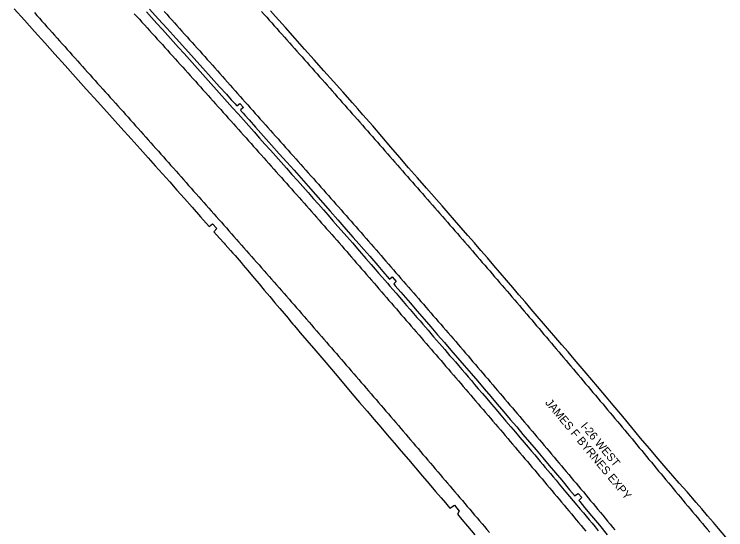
# Model space of a CAD drawing. Extents: x 1948091 to 1975253, y 787267 to 823306.
# Drawn here: x 1963230.9 to 1963699.6, y 805348.3 to 805687.7 of the extents above; entities that cross this region are included whole.
import ezdxf

# ---------------------------------------------------------------- set-up
doc = ezdxf.new("R2010")
doc.units = 0
for name, color, linetype in [('RD_EX_Pavement_Markings', 7, 'Continuous'), ('RD_EX_Road', 7, 'Continuous'), ('RD_TX_RoadID', 7, 'Continuous')]:
    doc.layers.add(name, color=color, linetype=linetype)

msp = doc.modelspace()

# ---------------------------------------------------------------- linework, layer by layer
at = {"layer": 'RD_EX_Pavement_Markings'}
for points in [[(1963244.13, 805688.75), (1963245.79, 805686.88), (1963247.46, 805685.02), (1963249.12, 805683.15), (1963250.79, 805681.29), (1963252.45, 805679.42), (1963254.12, 805677.56), (1963255.78, 805675.69), (1963257.45, 805673.83), (1963259.12, 805671.97), (1963260.79, 805670.11), (1963262.46, 805668.25), (1963264.13, 805666.39), (1963265.79, 805664.53), (1963267.46, 805662.66), (1963269.13, 805660.8), (1963270.8, 805658.94), (1963272.47, 805657.08), (1963274.14, 805655.22), (1963275.81, 805653.36), (1963277.48, 805651.5), (1963279.14, 805649.64), (1963280.81, 805647.77), (1963282.49, 805645.91), (1963284.16, 805644.05), (1963285.83, 805642.19), (1963287.5, 805640.33), (1963289.17, 805638.47), (1963290.84, 805636.61), (1963292.51, 805634.76), (1963294.18, 805632.9), (1963295.85, 805631.04), (1963297.52, 805629.18), (1963299.19, 805627.32), (1963300.86, 805625.46), (1963302.53, 805623.6), (1963304.2, 805621.74), (1963305.87, 805619.88), (1963307.54, 805618.01), (1963309.2, 805616.14), (1963310.86, 805614.28), (1963312.52, 805612.41), (1963314.19, 805610.54), (1963315.85, 805608.68), (1963317.51, 805606.81), (1963319.17, 805604.94), (1963320.84, 805603.08), (1963322.5, 805601.21), (1963324.16, 805599.34), (1963325.82, 805597.48), (1963327.49, 805595.61), (1963329.15, 805593.74), (1963330.81, 805591.87), (1963332.47, 805590.01), (1963334.13, 805588.14), (1963335.79, 805586.27), (1963337.46, 805584.4), (1963339.12, 805582.53), (1963340.78, 805580.66), (1963342.44, 805578.8), (1963344.1, 805576.93), (1963345.76, 805575.06), (1963347.42, 805573.19), (1963349.08, 805571.32), (1963350.74, 805569.45), (1963352.4, 805567.58), (1963354.05, 805565.71), (1963355.71, 805563.84), (1963357.37, 805561.96), (1963359.02, 805560.09), (1963360.68, 805558.22), (1963362.34, 805556.35), (1963363.99, 805554.48), (1963365.65, 805552.6), (1963367.31, 805550.73), (1963368.96, 805548.86), (1963370.62, 805546.99), (1963372.27, 805545.11), (1963373.93, 805543.24), (1963375.59, 805541.37), (1963377.24, 805539.5), (1963378.9, 805537.63), (1963380.56, 805535.75), (1963382.21, 805533.88), (1963383.87, 805532.01), (1963385.52, 805530.13), (1963387.17, 805528.26), (1963388.83, 805526.38), (1963390.48, 805524.51), (1963392.13, 805522.63), (1963393.78, 805520.76), (1963395.44, 805518.88), (1963397.09, 805517), (1963398.74, 805515.13), (1963400.39, 805513.25), (1963402.04, 805511.38), (1963403.7, 805509.5), (1963405.35, 805507.62), (1963407, 805505.75), (1963408.65, 805503.87), (1963410.3, 805502), (1963411.95, 805500.11), (1963413.59, 805498.22), (1963415.23, 805496.34), (1963416.87, 805494.45), (1963418.51, 805492.57), (1963420.15, 805490.68), (1963421.79, 805488.8), (1963423.43, 805486.91), (1963425.07, 805485.03), (1963426.71, 805483.14), (1963428.35, 805481.25), (1963430, 805479.37), (1963431.64, 805477.48), (1963433.28, 805475.6), (1963434.92, 805473.71), (1963436.55, 805471.82), (1963438.19, 805469.93), (1963439.82, 805468.04), (1963441.46, 805466.15), (1963443.1, 805464.26), (1963444.73, 805462.37), (1963446.37, 805460.48), (1963448.01, 805458.59), (1963449.64, 805456.7), (1963451.28, 805454.82), (1963452.92, 805452.93), (1963454.55, 805451.04), (1963456.19, 805449.15), (1963457.82, 805447.25), (1963459.46, 805445.36), (1963461.09, 805443.47), (1963462.73, 805441.58), (1963464.36, 805439.69), (1963466, 805437.8), (1963467.63, 805435.91), (1963469.27, 805434.02), (1963470.9, 805432.12), (1963472.52, 805430.23), (1963474.15, 805428.33), (1963475.78, 805426.44), (1963477.41, 805424.54), (1963479.04, 805422.64), (1963480.67, 805420.75), (1963482.29, 805418.85), (1963483.92, 805416.96), (1963485.55, 805415.06), (1963487.18, 805413.16), (1963488.8, 805411.26), (1963490.42, 805409.36), (1963492.04, 805407.45), (1963493.66, 805405.55), (1963495.28, 805403.65), (1963496.9, 805401.75), (1963498.52, 805399.84), (1963500.14, 805397.94), (1963501.76, 805396.04), (1963503.38, 805394.14), (1963505, 805392.23), (1963506.62, 805390.33), (1963508.24, 805388.43), (1963509.86, 805386.53), (1963511.49, 805384.63), (1963513.11, 805382.72), (1963514.73, 805380.82), (1963516.35, 805378.92), (1963517.97, 805377.02), (1963519.59, 805375.12), (1963521.21, 805373.22), (1963522.83, 805371.31), (1963524.46, 805369.41), (1963526.08, 805367.51), (1963527.7, 805365.61), (1963529.32, 805363.71), (1963530.94, 805361.81), (1963532.56, 805359.91), (1963534.18, 805358.01), (1963535.8, 805356.1), (1963537.42, 805354.2), (1963539.04, 805352.3), (1963540.66, 805350.4), (1963542.28, 805348.49), (1963543.9, 805346.59)], [(1963309.97, 805688.05), (1963311.65, 805686.2), (1963313.33, 805684.35), (1963315.01, 805682.5), (1963316.69, 805680.65), (1963318.37, 805678.8), (1963320.05, 805676.95), (1963321.73, 805675.09), (1963323.41, 805673.24), (1963325.09, 805671.39), (1963326.77, 805669.54), (1963328.45, 805667.69), (1963330.13, 805665.84), (1963331.81, 805663.99), (1963333.49, 805662.14), (1963335.16, 805660.28), (1963336.84, 805658.42), (1963338.51, 805656.56), (1963340.18, 805654.71), (1963341.85, 805652.85), (1963343.52, 805650.99), (1963345.19, 805649.13), (1963346.86, 805647.27), (1963348.53, 805645.41), (1963350.21, 805643.55), (1963351.88, 805641.69), (1963353.55, 805639.83), (1963355.22, 805637.97), (1963356.89, 805636.11), (1963358.56, 805634.25), (1963360.23, 805632.4), (1963361.9, 805630.54), (1963363.57, 805628.67), (1963365.24, 805626.81), (1963366.9, 805624.95), (1963368.57, 805623.08), (1963370.24, 805621.22), (1963371.9, 805619.36), (1963373.57, 805617.49), (1963375.23, 805615.63), (1963376.9, 805613.76), (1963378.57, 805611.9), (1963380.23, 805610.04), (1963381.9, 805608.17), (1963383.56, 805606.31), (1963385.23, 805604.44), (1963386.89, 805602.58), (1963388.56, 805600.72), (1963390.23, 805598.85), (1963391.89, 805596.99), (1963393.55, 805595.12), (1963395.22, 805593.25), (1963396.88, 805591.39), (1963398.54, 805589.52), (1963400.2, 805587.65), (1963401.87, 805585.78), (1963403.53, 805583.92), (1963405.19, 805582.05), (1963406.85, 805580.18), (1963408.51, 805578.32), (1963410.18, 805576.45), (1963411.84, 805574.58), (1963413.5, 805572.72), (1963415.16, 805570.85), (1963416.83, 805568.98), (1963418.49, 805567.11), (1963420.15, 805565.25), (1963421.81, 805563.38), (1963423.47, 805561.51), (1963425.12, 805559.63), (1963426.78, 805557.76), (1963428.43, 805555.88), (1963430.09, 805554.01), (1963431.74, 805552.14), (1963433.39, 805550.26), (1963435.05, 805548.39), (1963436.7, 805546.51), (1963438.36, 805544.64), (1963440.01, 805542.77), (1963441.67, 805540.89), (1963443.32, 805539.02), (1963444.96, 805537.13), (1963446.6, 805535.24), (1963448.24, 805533.36), (1963449.88, 805531.47), (1963451.52, 805529.59), (1963453.16, 805527.7), (1963454.8, 805525.81), (1963456.44, 805523.93), (1963458.08, 805522.04), (1963459.72, 805520.16), (1963461.36, 805518.27), (1963463, 805516.38), (1963464.64, 805514.49), (1963466.27, 805512.6), (1963467.91, 805510.71), (1963469.54, 805508.82), (1963471.17, 805506.92), (1963472.8, 805505.03), (1963474.44, 805503.14), (1963476.07, 805501.25), (1963477.7, 805499.35), (1963479.34, 805497.46), (1963480.97, 805495.57), (1963482.61, 805493.68), (1963484.24, 805491.79), (1963485.88, 805489.9), (1963487.51, 805488.01), (1963489.15, 805486.12), (1963490.78, 805484.23), (1963492.42, 805482.34), (1963494.06, 805480.45), (1963495.69, 805478.56), (1963497.33, 805476.67), (1963498.96, 805474.78), (1963500.6, 805472.89), (1963502.23, 805471), (1963503.87, 805469.11), (1963505.5, 805467.22), (1963507.13, 805465.32), (1963508.77, 805463.43), (1963510.4, 805461.54), (1963512.03, 805459.64), (1963513.66, 805457.75), (1963515.29, 805455.86), (1963516.92, 805453.96), (1963518.55, 805452.07), (1963520.19, 805450.18), (1963521.82, 805448.28), (1963523.45, 805446.39), (1963525.08, 805444.5), (1963526.71, 805442.6), (1963528.34, 805440.71), (1963529.97, 805438.82), (1963531.6, 805436.92), (1963533.23, 805435.02), (1963534.85, 805433.12), (1963536.48, 805431.23), (1963538.11, 805429.33), (1963539.73, 805427.43), (1963541.36, 805425.53), (1963542.99, 805423.64), (1963544.61, 805421.74), (1963546.24, 805419.84), (1963547.86, 805417.94), (1963549.49, 805416.04), (1963551.12, 805414.15), (1963552.74, 805412.25), (1963554.36, 805410.34), (1963555.98, 805408.44), (1963557.6, 805406.53), (1963559.22, 805404.63), (1963560.83, 805402.73), (1963562.45, 805400.82), (1963564.07, 805398.92), (1963565.69, 805397.01), (1963567.31, 805395.11), (1963568.93, 805393.21), (1963570.55, 805391.3), (1963572.16, 805389.4), (1963573.78, 805387.49), (1963575.39, 805385.58), (1963577, 805383.67), (1963578.6, 805381.75), (1963580.21, 805379.84), (1963581.82, 805377.93), (1963583.43, 805376.02), (1963585.04, 805374.11), (1963586.65, 805372.19), (1963588.26, 805370.28), (1963589.87, 805368.37), (1963591.48, 805366.46), (1963593.09, 805364.55), (1963594.69, 805362.63), (1963596.29, 805360.71), (1963597.9, 805358.8), (1963599.5, 805356.88), (1963601.1, 805354.96), (1963602.7, 805353.04), (1963604.3, 805351.13), (1963605.91, 805349.21), (1963607.51, 805347.29)], [(1963329.66, 805689.51), (1963331.33, 805687.66), (1963333.01, 805685.8), (1963334.68, 805683.94), (1963336.35, 805682.09), (1963338.03, 805680.23), (1963339.7, 805678.37), (1963341.38, 805676.52), (1963343.05, 805674.66), (1963344.72, 805672.8), (1963346.4, 805670.95), (1963348.07, 805669.09), (1963349.74, 805667.23), (1963351.41, 805665.36), (1963353.07, 805663.5), (1963354.74, 805661.63), (1963356.4, 805659.77), (1963358.07, 805657.9), (1963359.73, 805656.04), (1963361.4, 805654.17), (1963363.06, 805652.31), (1963364.73, 805650.44), (1963366.39, 805648.58), (1963368.05, 805646.71), (1963369.72, 805644.85), (1963371.38, 805642.98), (1963373.04, 805641.11), (1963374.7, 805639.25), (1963376.37, 805637.38), (1963378.03, 805635.51), (1963379.69, 805633.64), (1963381.35, 805631.78), (1963383.02, 805629.91), (1963384.68, 805628.04), (1963386.34, 805626.18), (1963388.01, 805624.31), (1963389.67, 805622.45), (1963391.33, 805620.58), (1963393, 805618.72), (1963394.66, 805616.85), (1963396.33, 805614.98), (1963397.99, 805613.12), (1963399.66, 805611.25), (1963401.32, 805609.39), (1963402.99, 805607.52), (1963404.65, 805605.66), (1963406.32, 805603.79), (1963407.98, 805601.93), (1963409.64, 805600.06), (1963411.31, 805598.2), (1963412.97, 805596.33), (1963414.63, 805594.47), (1963416.3, 805592.6), (1963417.96, 805590.73), (1963419.62, 805588.87), (1963421.29, 805587), (1963422.95, 805585.13), (1963424.61, 805583.27), (1963426.28, 805581.4), (1963427.94, 805579.54), (1963429.6, 805577.66), (1963431.25, 805575.79), (1963432.91, 805573.92), (1963434.56, 805572.05), (1963436.22, 805570.17), (1963437.88, 805568.3), (1963439.53, 805566.43), (1963441.19, 805564.55), (1963442.84, 805562.68), (1963444.5, 805560.81), (1963446.15, 805558.94), (1963447.8, 805557.06), (1963449.45, 805555.18), (1963451.1, 805553.3), (1963452.75, 805551.42), (1963454.4, 805549.54), (1963456.05, 805547.66), (1963457.7, 805545.79), (1963459.35, 805543.91), (1963460.99, 805542.03), (1963462.64, 805540.15), (1963464.29, 805538.27), (1963465.94, 805536.39), (1963467.59, 805534.51), (1963469.23, 805532.63), (1963470.87, 805530.74), (1963472.5, 805528.85), (1963474.14, 805526.96), (1963475.78, 805525.07), (1963477.42, 805523.19), (1963479.06, 805521.3), (1963480.7, 805519.41), (1963482.33, 805517.52), (1963483.97, 805515.64), (1963485.61, 805513.75), (1963487.25, 805511.86), (1963488.89, 805509.98), (1963490.53, 805508.09), (1963492.18, 805506.21), (1963493.82, 805504.32), (1963495.46, 805502.44), (1963497.1, 805500.55), (1963498.74, 805498.67), (1963500.39, 805496.78), (1963502.03, 805494.9), (1963503.67, 805493.01), (1963505.31, 805491.13), (1963506.95, 805489.24), (1963508.59, 805487.35), (1963510.23, 805485.47), (1963511.86, 805483.58), (1963513.5, 805481.69), (1963515.14, 805479.8), (1963516.78, 805477.92), (1963518.42, 805476.03), (1963520.06, 805474.14), (1963521.7, 805472.26), (1963523.32, 805470.36), (1963524.95, 805468.46), (1963526.57, 805466.56), (1963528.2, 805464.66), (1963529.82, 805462.76), (1963531.45, 805460.86), (1963533.07, 805458.96), (1963534.7, 805457.07), (1963536.32, 805455.17), (1963537.95, 805453.27), (1963539.57, 805451.37), (1963541.2, 805449.47), (1963542.82, 805447.57), (1963544.44, 805445.67), (1963546.07, 805443.77), (1963547.69, 805441.86), (1963549.31, 805439.96), (1963550.93, 805438.06), (1963552.55, 805436.16), (1963554.17, 805434.26), (1963555.8, 805432.36), (1963557.42, 805430.45), (1963559.04, 805428.55), (1963560.66, 805426.65), (1963562.28, 805424.75), (1963563.9, 805422.85), (1963565.52, 805420.94), (1963567.14, 805419.04), (1963568.75, 805417.13), (1963570.37, 805415.22), (1963571.99, 805413.32), (1963573.6, 805411.41), (1963575.22, 805409.51), (1963576.84, 805407.6), (1963578.45, 805405.7), (1963580.07, 805403.79), (1963581.69, 805401.88), (1963583.3, 805399.98), (1963584.92, 805398.07), (1963586.53, 805396.16), (1963588.13, 805394.24), (1963589.74, 805392.33), (1963591.35, 805390.42), (1963592.96, 805388.5), (1963594.56, 805386.59), (1963596.17, 805384.68), (1963597.78, 805382.76), (1963599.38, 805380.85), (1963600.99, 805378.94), (1963602.6, 805377.02), (1963604.2, 805375.11), (1963605.81, 805373.2), (1963607.42, 805371.28), (1963609.02, 805369.37), (1963610.62, 805367.45), (1963612.21, 805365.52), (1963613.81, 805363.6), (1963615.4, 805361.67), (1963617, 805359.75), (1963618.59, 805357.82), (1963620.18, 805355.9), (1963621.78, 805353.97), (1963623.37, 805352.05), (1963624.97, 805350.13), (1963626.56, 805348.2)], [(1963393.87, 805689.5), (1963395.54, 805687.63), (1963397.2, 805685.76), (1963398.86, 805683.9), (1963400.52, 805682.03), (1963402.19, 805680.16), (1963403.85, 805678.3), (1963405.51, 805676.43), (1963407.18, 805674.56), (1963408.84, 805672.69), (1963410.5, 805670.83), (1963412.16, 805668.96), (1963413.82, 805667.09), (1963415.49, 805665.22), (1963417.15, 805663.36), (1963418.81, 805661.49), (1963420.47, 805659.62), (1963422.13, 805657.75), (1963423.8, 805655.89), (1963425.46, 805654.02), (1963427.12, 805652.15), (1963428.78, 805650.28), (1963430.43, 805648.41), (1963432.09, 805646.53), (1963433.74, 805644.66), (1963435.4, 805642.79), (1963437.05, 805640.91), (1963438.71, 805639.04), (1963440.37, 805637.17), (1963442.02, 805635.29), (1963443.68, 805633.42), (1963445.33, 805631.55), (1963446.99, 805629.67), (1963448.64, 805627.8), (1963450.3, 805625.93), (1963451.95, 805624.05), (1963453.6, 805622.18), (1963455.26, 805620.3), (1963456.91, 805618.43), (1963458.57, 805616.55), (1963460.22, 805614.68), (1963461.87, 805612.8), (1963463.53, 805610.93), (1963465.18, 805609.06), (1963466.84, 805607.18), (1963468.48, 805605.3), (1963470.13, 805603.42), (1963471.77, 805601.54), (1963473.42, 805599.65), (1963475.07, 805597.77), (1963476.71, 805595.89), (1963478.36, 805594.01), (1963480, 805592.13), (1963481.65, 805590.24), (1963483.29, 805588.36), (1963484.94, 805586.48), (1963486.58, 805584.6), (1963488.23, 805582.72), (1963489.88, 805580.84), (1963491.53, 805578.96), (1963493.18, 805577.09), (1963494.83, 805575.21), (1963496.48, 805573.33), (1963498.13, 805571.46), (1963499.78, 805569.58), (1963501.44, 805567.7), (1963503.09, 805565.83), (1963504.74, 805563.95), (1963506.39, 805562.07), (1963508.04, 805560.2), (1963509.69, 805558.32), (1963511.34, 805556.44), (1963512.99, 805554.57), (1963514.63, 805552.68), (1963516.28, 805550.8), (1963517.92, 805548.91), (1963519.56, 805547.03), (1963521.2, 805545.14), (1963522.84, 805543.26), (1963524.49, 805541.38), (1963526.13, 805539.49), (1963527.77, 805537.61), (1963529.41, 805535.72), (1963531.05, 805533.84), (1963532.69, 805531.95), (1963534.32, 805530.05), (1963535.95, 805528.16), (1963537.59, 805526.27), (1963539.22, 805524.37), (1963540.85, 805522.48), (1963542.48, 805520.58), (1963544.11, 805518.69), (1963545.74, 805516.8), (1963547.37, 805514.9), (1963549, 805513.01), (1963550.63, 805511.11), (1963552.26, 805509.22), (1963553.9, 805507.32), (1963555.52, 805505.43), (1963557.15, 805503.53), (1963558.78, 805501.63), (1963560.4, 805499.73), (1963562.03, 805497.84), (1963563.66, 805495.94), (1963565.28, 805494.04), (1963566.91, 805492.14), (1963568.54, 805490.25), (1963570.16, 805488.35), (1963571.79, 805486.45), (1963573.42, 805484.55), (1963575.03, 805482.65), (1963576.65, 805480.74), (1963578.26, 805478.83), (1963579.87, 805476.92), (1963581.49, 805475.01), (1963583.1, 805473.1), (1963584.72, 805471.19), (1963586.33, 805469.29), (1963587.94, 805467.38), (1963589.56, 805465.47), (1963591.17, 805463.56), (1963592.78, 805461.65), (1963594.4, 805459.74), (1963596.01, 805457.84), (1963597.63, 805455.93), (1963599.24, 805454.02), (1963600.86, 805452.11), (1963602.47, 805450.21), (1963604.09, 805448.3), (1963605.7, 805446.39), (1963607.32, 805444.48), (1963608.93, 805442.58), (1963610.55, 805440.67), (1963612.16, 805438.76), (1963613.77, 805436.85), (1963615.38, 805434.94), (1963616.99, 805433.03), (1963618.6, 805431.11), (1963620.21, 805429.2), (1963621.82, 805427.29), (1963623.43, 805425.38), (1963625.04, 805423.47), (1963626.65, 805421.55), (1963628.26, 805419.64), (1963629.86, 805417.73), (1963631.47, 805415.82), (1963633.07, 805413.9), (1963634.67, 805411.97), (1963636.27, 805410.05), (1963637.86, 805408.13), (1963639.46, 805406.21), (1963641.06, 805404.28), (1963642.65, 805402.36), (1963644.25, 805400.44), (1963645.84, 805398.52), (1963647.44, 805396.59), (1963649.04, 805394.67), (1963650.63, 805392.75), (1963652.23, 805390.83), (1963653.83, 805388.9), (1963655.42, 805386.98), (1963657.02, 805385.06), (1963658.61, 805383.14), (1963660.21, 805381.21), (1963661.8, 805379.29), (1963663.4, 805377.37), (1963664.99, 805375.44), (1963666.59, 805373.52), (1963668.19, 805371.6), (1963669.78, 805369.68), (1963671.39, 805367.76), (1963672.99, 805365.85), (1963674.6, 805363.94), (1963676.21, 805362.03), (1963677.82, 805360.11), (1963679.42, 805358.2), (1963681.03, 805356.29), (1963682.64, 805354.37), (1963684.24, 805352.46), (1963685.85, 805350.55), (1963687.45, 805348.63), (1963689.06, 805346.72)]]:
    msp.add_lwpolyline(points, dxfattribs=at)
at = {"layer": 'RD_EX_Road'}
for points in [[(1963230.87, 805691.18), (1963237.58, 805683.73), (1963244.28, 805676.29), (1963250.98, 805668.85), (1963257.67, 805661.41), (1963264.37, 805653.97), (1963271.21, 805646.36), (1963278.37, 805638.41), (1963285.84, 805630.12), (1963293.62, 805621.49), (1963301.16, 805613.12), (1963307.9, 805605.62), (1963313.86, 805599), (1963319.02, 805593.24), (1963323.79, 805587.92), (1963328.56, 805582.6), (1963333.32, 805577.28), (1963338.09, 805571.95), (1963342.99, 805566.46), (1963348.18, 805560.61), (1963353.65, 805554.42), (1963359.4, 805547.87), (1963361.47, 805549.75), (1963364.32, 805546.54), (1963362.42, 805544.41), (1963366.07, 805540.33), (1963369.12, 805536.92), (1963369.92, 805536.02), (1963371.56, 805534.19), (1963373.41, 805532.14), (1963374.93, 805530.45), (1963376.37, 805528.82), (1963377.75, 805527.25), (1963379.05, 805525.74), (1963380.37, 805524.21), (1963381.78, 805522.56), (1963383.27, 805520.8), (1963384.86, 805518.92), (1963386.76, 805516.67), (1963389.19, 805513.79), (1963392.15, 805510.28), (1963395.63, 805506.14), (1963399.27, 805501.83), (1963402.66, 805497.79), (1963405.81, 805494.05), (1963408.72, 805490.58), (1963411.23, 805487.6), (1963413.15, 805485.31), (1963414.5, 805483.71), (1963415.28, 805482.79), (1963416.54, 805481.31), (1963419.35, 805478.02), (1963423.7, 805472.92), (1963429.6, 805466.02), (1963436.09, 805458.41), (1963442.21, 805451.23), (1963447.97, 805444.45), (1963453.35, 805438.09), (1963458.44, 805432.09), (1963463.29, 805426.38), (1963467.9, 805420.98), (1963472.28, 805415.86), (1963476.61, 805410.81), (1963481.1, 805405.58), (1963485.74, 805400.16), (1963490.53, 805394.57), (1963495.3, 805388.99), (1963499.89, 805383.62), (1963504.28, 805378.47), (1963508.49, 805373.53), (1963512.14, 805369.24), (1963514.89, 805366.04), (1963516.71, 805363.92), (1963517.9, 805362.52), (1963520.86, 805364.46), (1963524.05, 805360.6), (1963522.81, 805358.52), (1963525.68, 805355.12), (1963529.46, 805350.66), (1963534.35, 805344.88)], [(1963320.01, 805691.14), (1963325.78, 805684.75), (1963331.65, 805678.26), (1963337.61, 805671.66), (1963343.61, 805665), (1963349.43, 805658.52), (1963355.08, 805652.22), (1963360.72, 805645.95), (1963366.21, 805639.86), (1963370.61, 805634.99), (1963373.84, 805631.44), (1963376.36, 805628.72), (1963377.39, 805627.65), (1963377.61, 805627.37), (1963379.56, 805628.85), (1963381.92, 805626.25), (1963379.84, 805624.66), (1963380.43, 805623.94), (1963381.69, 805622.55), (1963383.12, 805620.93), (1963385.57, 805618.17), (1963389.87, 805613.34), (1963395.09, 805607.47), (1963400.31, 805601.61), (1963405.44, 805595.86), (1963410.4, 805590.32), (1963415.22, 805584.94), (1963419.92, 805579.68), (1963424.58, 805574.43), (1963429.29, 805569.09), (1963434.07, 805563.63), (1963438.94, 805558.07), (1963444, 805552.3), (1963449.37, 805546.22), (1963454.26, 805540.67), (1963457.89, 805536.53), (1963461.18, 805532.76), (1963465.04, 805528.34), (1963470.32, 805522.29), (1963473.81, 805518.28), (1963477.87, 805513.61), (1963478.2, 805513.23), (1963479.92, 805514.72), (1963482.52, 805511.72), (1963480.86, 805510.16), (1963481.86, 805509), (1963485.55, 805504.73), (1963491.7, 805497.63), (1963496.39, 805492.23), (1963500.86, 805487.06), (1963505.32, 805481.9), (1963509.78, 805476.72), (1963514.23, 805471.55), (1963518.6, 805466.47), (1963522.91, 805461.47), (1963527.32, 805456.37), (1963531.82, 805451.18), (1963536.23, 805446.07), (1963540.55, 805441.04), (1963544.84, 805436.02), (1963549.13, 805431), (1963553.42, 805425.96), (1963557.7, 805420.93), (1963561.89, 805415.99), (1963566.02, 805411.13), (1963570.29, 805406.08), (1963574.71, 805400.85), (1963579.07, 805395.68), (1963583.33, 805390.63), (1963587.42, 805385.78), (1963591.53, 805380.9), (1963596.79, 805374.61), (1963599.93, 805370.86), (1963600.05, 805370.71), (1963602.39, 805372.16), (1963604.7, 805369.5), (1963602.77, 805367.55), (1963603.4, 805366.82), (1963606.63, 805362.94), (1963611.18, 805357.5), (1963616.37, 805351.28), (1963621.56, 805345.04)], [(1963699.63, 805343.48), (1963694.74, 805349.19), (1963691.48, 805353), (1963687.69, 805357.45), (1963683.79, 805362.01), (1963680.22, 805366.16), (1963674.09, 805373.22), (1963669.01, 805379.02), (1963664.7, 805383.92), (1963660.32, 805388.93), (1963655.06, 805395.01), (1963649.33, 805401.74), (1963643.56, 805408.66), (1963637.73, 805415.72), (1963631.78, 805422.9), (1963625.5, 805430.41), (1963622.15, 805434.37), (1963618.66, 805438.47), (1963615.06, 805442.69), (1963611.36, 805447.03), (1963607.57, 805451.48), (1963603.69, 805456.05), (1963599.74, 805460.69), (1963595.75, 805465.35), (1963591.72, 805470.05), (1963587.65, 805474.77), (1963583.57, 805479.49), (1963579.51, 805484.2), (1963575.47, 805488.9), (1963571.45, 805493.58), (1963567.42, 805498.28), (1963563.36, 805503.02), (1963559.28, 805507.79), (1963555.16, 805512.61), (1963551.02, 805517.47), (1963546.82, 805522.34), (1963542.59, 805527.25), (1963538.31, 805532.17), (1963534.01, 805537.12), (1963529.67, 805542.11), (1963525.32, 805547.13), (1963520.94, 805552.18), (1963516.7, 805557.06), (1963512.74, 805561.59), (1963509.08, 805565.76), (1963502.54, 805573.14), (1963496.45, 805580.02), (1963490.67, 805586.6), (1963484.84, 805593.33), (1963478.93, 805600.24), (1963473.03, 805607.17), (1963467.07, 805614.14), (1963460.63, 805621.54), (1963457.21, 805625.43), (1963453.78, 805629.3), (1963447.25, 805636.58), (1963441.1, 805643.37), (1963434.85, 805650.35), (1963428.46, 805657.58), (1963422.15, 805664.73), (1963415.93, 805671.76), (1963409.59, 805678.87), (1963403.05, 805686.14), (1963399.62, 805689.97)], [(1963317.97, 805689.29), (1963321.4, 805685.51), (1963324.91, 805681.61), (1963328.46, 805677.66), (1963332.04, 805673.7), (1963335.62, 805669.74), (1963339.18, 805665.77), (1963342.73, 805661.8), (1963346.29, 805657.84), (1963349.84, 805653.88), (1963353.39, 805649.93), (1963356.93, 805645.97), (1963360.49, 805642.01), (1963364.05, 805638.04), (1963367.62, 805634.07), (1963371.2, 805630.09), (1963374.77, 805626.11), (1963378.35, 805622.12), (1963381.92, 805618.14), (1963385.47, 805614.16), (1963389, 805610.19), (1963392.52, 805606.22), (1963396.05, 805602.24), (1963399.6, 805598.26), (1963403.15, 805594.26), (1963406.72, 805590.27), (1963410.3, 805586.28), (1963413.86, 805582.3), (1963417.39, 805578.33), (1963420.91, 805574.35), (1963424.44, 805570.36), (1963427.91, 805566.43), (1963431.27, 805562.6), (1963434.51, 805558.9), (1963437.66, 805555.32), (1963440.82, 805551.74), (1963444.11, 805548.03), (1963448.17, 805543.43), (1963453.64, 805537.18), (1963458.42, 805531.67), (1963462.52, 805526.96), (1963465.92, 805523.04), (1963468.64, 805519.91), (1963470.92, 805517.29), (1963473.01, 805514.87), (1963474.93, 805512.66), (1963476.67, 805510.65), (1963478.4, 805508.65), (1963480.32, 805506.43), (1963482.41, 805504.01), (1963484.68, 805501.38), (1963487.03, 805498.67), (1963489.36, 805495.97), (1963491.67, 805493.31), (1963493.96, 805490.67), (1963496.16, 805488.13), (1963498.2, 805485.77), (1963500.08, 805483.59), (1963501.8, 805481.59), (1963503.48, 805479.63), (1963505.25, 805477.58), (1963507.09, 805475.43), (1963509.02, 805473.2), (1963510.94, 805470.97), (1963512.76, 805468.87), (1963514.48, 805466.88), (1963516.09, 805465.02), (1963517.73, 805463.12), (1963519.52, 805461.05), (1963521.47, 805458.79), (1963523.56, 805456.35), (1963525.72, 805453.84), (1963527.85, 805451.35), (1963529.95, 805448.9), (1963532.03, 805446.48), (1963534.2, 805443.94), (1963536.62, 805441.12), (1963539.27, 805438.02), (1963542.16, 805434.65), (1963545.21, 805431.1), (1963548.34, 805427.45), (1963551.55, 805423.71), (1963554.83, 805419.88), (1963558.07, 805416.09), (1963561.15, 805412.48), (1963564.06, 805409.06), (1963566.8, 805405.82), (1963569.35, 805402.8), (1963571.67, 805400.06), (1963573.76, 805397.59), (1963575.62, 805395.39), (1963577.35, 805393.34), (1963579.05, 805391.32), (1963580.73, 805389.33), (1963582.37, 805387.38), (1963584.06, 805385.36), (1963585.88, 805383.18), (1963587.83, 805380.86), (1963589.91, 805378.37), (1963592.1, 805375.77), (1963594.36, 805373.08), (1963596.7, 805370.29), (1963599.12, 805367.41), (1963601.5, 805364.57), (1963603.73, 805361.92), (1963605.8, 805359.45), (1963607.72, 805357.16), (1963609.6, 805354.91), (1963611.55, 805352.58), (1963613.57, 805350.15), (1963615.67, 805347.64)]]:
    msp.add_lwpolyline(points, dxfattribs=at)

# ---------------------------------------------------------------- texts
at = {"layer": 'RD_TX_RoadID'}
for s, p in [('JAMES F BYRNES EXPY', (1963580.38, 805431.77)), ('I-26 WEST', (1963603.75, 805416.37))]:
    msp.add_text(s, height=5.4, rotation=309.7715, dxfattribs=at).set_placement(p)

doc.saveas('drawing.dxf')
